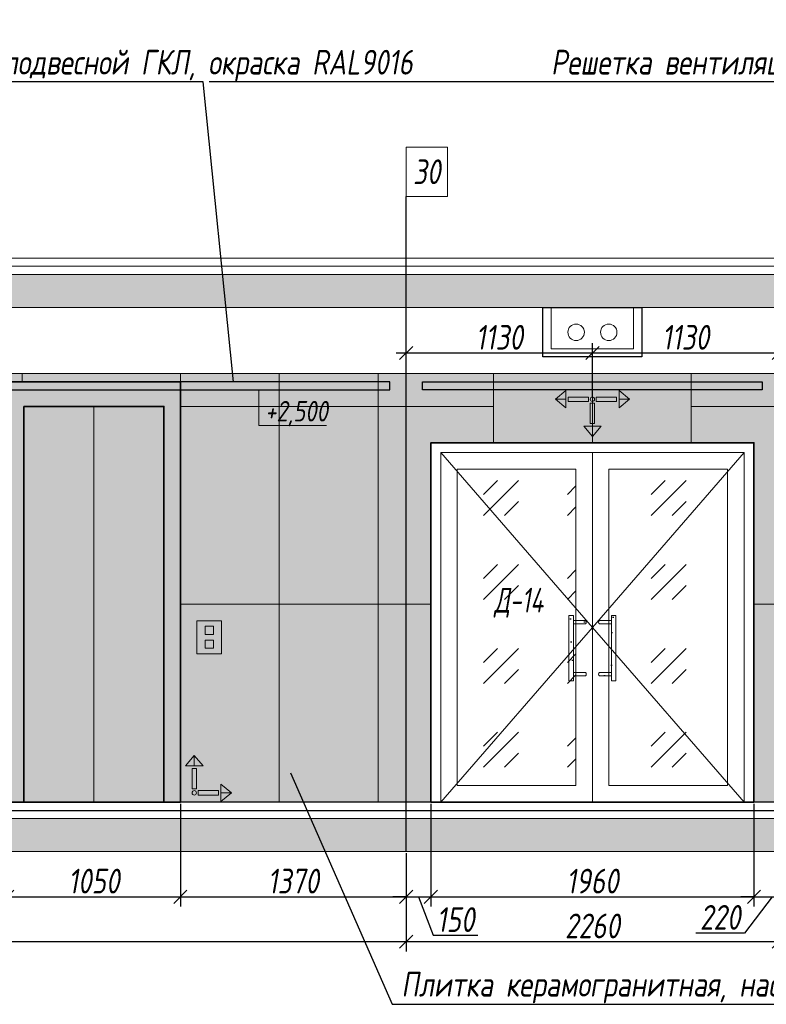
# Model space of a CAD drawing. Header units: millimetres. Extents: x -26894274 to 19789193, y -86687 to 22351.
# Tile 383 of 447: x 250319 to 254849, y 7337 to 13310. Entities that reach past the tile are written whole.
import ezdxf
from ezdxf import colors
from ezdxf.entities.mleader import LeaderData, LeaderLine
from ezdxf.math import Vec2, Vec3

# ---------------------------------------------------------------- set-up
doc = ezdxf.new("R2010")
doc.units = ezdxf.units.MM
doc.linetypes.add('DASHDOT', pattern=[25.4, 12.7, -6.35, 0, -6.35])
doc.layers.get('Defpoints').update_dxf_attribs({"color": 31})
for name, color, linetype, lineweight in [('A-DETL-GENF', 7, 'Continuous', 5), ('dim_pot', 183, 'Continuous', 9), ('Двери', 7, 'Continuous', 5), ('Отделка стен', 253, 'Continuous', 0), ('пот', 183, 'Continuous', 9)]:
    doc.layers.add(name, color=color, linetype=linetype, lineweight=lineweight)
for name, color, linetype, lineweight, true_color in [('dim_obm', 7, 'Continuous', 9, 0x005700), ('dim_razv', 7, 'DASHDOT', 9, 0x285228), ('pol', 7, 'Continuous', 15, 0x55666d)]:
    doc.layers.add(name, color=color, linetype=linetype, lineweight=lineweight, true_color=true_color)
doc.styles.add('fl_iso paper', font='isocpeur.ttf', dxfattribs={"width": 0.8, "oblique": 10})
doc.styles.add('In tre', font='isocpeur.ttf', dxfattribs={"width": 0.8, "oblique": 10})
doc.dimstyles.new('In tre 1_50', dxfattribs={"dimtxt": 150, "dimasz": 80, "dimexe": 60, "dimexo": 10, "dimgap": 20, "dimtad": 1, "dimdec": 0, "dimrnd": 5, "dimzin": 0, "dimdsep": 46, "dimtxsty": 'fl_iso paper', "dimblk": 'OBLIQUE', "dimcen": 0, "dimdle": 60, "dimadec": 0, "dimazin": 0, "dimtfac": 1, "dimtdec": 0, "dimtofl": 0, "dimtmove": 1, "dimatfit": 1, "dimfxl": 40, "dimtolj": 1, "dimtzin": 0, "dimarcsym": 1})
pattern_1 = [(352.5, (-11678.04, 258012.5), (100.426047, 107.214405), [0, -115.824, 0, -129.54, 0, -123.825]), (322.5, (-11678.04, 258012.5), (247.41986, 56.70328), [0, -62.484, 0, -104.394, 0, -40.005]), (282.5, (-11744.32, 258078.77), (168.099694, -167.489948), [0, -38.1, 0, -137.16, 0, -179.07]), (272.5, (-11744.32, 258078.77), (209.26523, -114.68433), [0, -19.05, 0, -89.916, 0, -102.87])]

# ---------------------------------------------------------------- blocks, each defined once
blk = doc.blocks.new('_Oblique')
at = {"color": 0, "linetype": 'ByBlock', "lineweight": -2}
blk.add_line((-0.5, -0.5), (0.5, 0.5), dxfattribs=at)
blk = doc.blocks.new('*D126')
at = {"layer": 'Defpoints', "color": 0, "linetype": 'ByBlock', "transparency": 16777216}
for p in [(243713.8, 8264), (252663.8, 8264), (252663.8, 7717.8)]:
    blk.add_point(p, dxfattribs=at)
at = {"layer": 'dim_razv', "color": 0, "linetype": 'ByBlock', "lineweight": -2, "transparency": 16777216}
for p, q in [((243713.8, 8254), (243713.8, 7657.8)), ((252663.8, 8254), (252663.8, 7657.8)), ((243653.8, 7717.8), (252723.8, 7717.8))]:
    blk.add_line(p, q, dxfattribs=at)
at = {"layer": 'dim_razv', "color": 0, "linetype": 'ByBlock', "lineweight": -2, "transparency": 16777216, "xscale": 80, "yscale": 80, "zscale": 80, "rotation": 180}
blk.add_blockref('_Oblique', (243713.8, 7717.8), dxfattribs=at)
at = {"layer": 'dim_razv', "color": 0, "linetype": 'ByBlock', "lineweight": -2, "transparency": 16777216, "xscale": 80, "yscale": 80, "zscale": 80}
blk.add_blockref('_Oblique', (252663.8, 7717.8), dxfattribs=at)
at = {"layer": 'dim_razv', "color": 0, "linetype": 'ByBlock', "transparency": 16777216, "insert": (248188.8, 7812.8), "char_height": 150, "attachment_point": 5, "style": 'fl_iso paper'}
blk.add_mtext('\\A1;8910', dxfattribs=at)
blk = doc.blocks.new('*D127')
at = {"layer": 'Defpoints', "color": 0, "linetype": 'ByBlock', "transparency": 16777216}
for p in [(252663.8, 8264), (254923.8, 8264), (254923.8, 7717.8)]:
    blk.add_point(p, dxfattribs=at)
at = {"layer": 'dim_razv', "color": 0, "linetype": 'ByBlock', "lineweight": -2, "transparency": 16777216}
for p, q in [((252663.8, 8254), (252663.8, 7657.8)), ((254923.8, 8254), (254923.8, 7657.8)), ((252603.8, 7717.8), (254983.8, 7717.8))]:
    blk.add_line(p, q, dxfattribs=at)
at = {"layer": 'dim_razv', "color": 0, "linetype": 'ByBlock', "lineweight": -2, "transparency": 16777216, "xscale": 80, "yscale": 80, "zscale": 80, "rotation": 180}
blk.add_blockref('_Oblique', (252663.8, 7717.8), dxfattribs=at)
at = {"layer": 'dim_razv', "color": 0, "linetype": 'ByBlock', "lineweight": -2, "transparency": 16777216, "xscale": 80, "yscale": 80, "zscale": 80}
blk.add_blockref('_Oblique', (254923.8, 7717.8), dxfattribs=at)
at = {"layer": 'dim_razv', "color": 0, "linetype": 'ByBlock', "transparency": 16777216, "insert": (253793.8, 7812.8), "char_height": 150, "attachment_point": 5, "style": 'fl_iso paper'}
blk.add_mtext('\\A1;2260', dxfattribs=at)
blk = doc.blocks.new('*D137')
at = {"layer": 'Defpoints', "color": 0, "linetype": 'ByBlock', "transparency": 16777216}
for p in [(250243.8, 8564), (251293.8, 8564), (251293.8, 7989.8)]:
    blk.add_point(p, dxfattribs=at)
at = {"layer": 'dim_razv', "color": 0, "linetype": 'ByBlock', "lineweight": -2, "transparency": 16777216}
for p, q in [((250243.8, 8554), (250243.8, 7929.8)), ((251293.8, 8554), (251293.8, 7929.8)), ((250183.8, 7989.8), (251353.8, 7989.8))]:
    blk.add_line(p, q, dxfattribs=at)
at = {"layer": 'dim_razv', "color": 0, "linetype": 'ByBlock', "lineweight": -2, "transparency": 16777216, "xscale": 80, "yscale": 80, "zscale": 80, "rotation": 180}
blk.add_blockref('_Oblique', (250243.8, 7989.8), dxfattribs=at)
at = {"layer": 'dim_razv', "color": 0, "linetype": 'ByBlock', "lineweight": -2, "transparency": 16777216, "xscale": 80, "yscale": 80, "zscale": 80}
blk.add_blockref('_Oblique', (251293.8, 7989.8), dxfattribs=at)
at = {"layer": 'dim_razv', "color": 0, "linetype": 'ByBlock', "transparency": 16777216, "insert": (250768.8, 8084.8), "char_height": 150, "attachment_point": 5, "style": 'fl_iso paper'}
blk.add_mtext('\\A1;1050', dxfattribs=at)
blk = doc.blocks.new('*D138')
at = {"layer": 'Defpoints', "color": 0, "linetype": 'ByBlock', "transparency": 16777216}
for p in [(251293.8, 8564), (252663.8, 8264), (252663.8, 7989.8)]:
    blk.add_point(p, dxfattribs=at)
at = {"layer": 'dim_razv', "color": 0, "linetype": 'ByBlock', "lineweight": -2, "transparency": 16777216}
for p, q in [((251293.8, 8554), (251293.8, 7929.8)), ((252663.8, 8254), (252663.8, 7929.8)), ((251233.8, 7989.8), (252723.8, 7989.8))]:
    blk.add_line(p, q, dxfattribs=at)
at = {"layer": 'dim_razv', "color": 0, "linetype": 'ByBlock', "lineweight": -2, "transparency": 16777216, "xscale": 80, "yscale": 80, "zscale": 80, "rotation": 180}
blk.add_blockref('_Oblique', (251293.8, 7989.8), dxfattribs=at)
at = {"layer": 'dim_razv', "color": 0, "linetype": 'ByBlock', "lineweight": -2, "transparency": 16777216, "xscale": 80, "yscale": 80, "zscale": 80}
blk.add_blockref('_Oblique', (252663.8, 7989.8), dxfattribs=at)
at = {"layer": 'dim_razv', "color": 0, "linetype": 'ByBlock', "transparency": 16777216, "insert": (251978.8, 8084.8), "char_height": 150, "attachment_point": 5, "style": 'fl_iso paper'}
blk.add_mtext('\\A1;1370', dxfattribs=at)
blk = doc.blocks.new('*D139')
at = {"layer": 'Defpoints', "color": 0, "linetype": 'ByBlock', "transparency": 16777216}
for p in [(252813.8, 8564), (252663.8, 8264), (252813.8, 7989.8)]:
    blk.add_point(p, dxfattribs=at)
at = {"layer": 'dim_razv', "color": 0, "linetype": 'ByBlock', "lineweight": -2, "transparency": 16777216}
for p, q in [((252813.8, 8554), (252813.8, 7929.8)), ((252663.8, 8254), (252663.8, 7929.8)), ((252663.8, 7989.8), (252583.8, 7989.8)), ((252663.8, 7989.8), (252813.8, 7989.8)), ((252738.8, 7989.8), (252828.3, 7756.5)), ((252813.8, 7989.8), (252893.8, 7989.8)), ((252828.3, 7756.5), (253098.7, 7756.5))]:
    blk.add_line(p, q, dxfattribs=at)
at = {"layer": 'dim_razv', "color": 0, "linetype": 'ByBlock', "lineweight": -2, "transparency": 16777216, "xscale": 80, "yscale": 80, "zscale": 80}
blk.add_blockref('_Oblique', (252663.8, 7989.8), dxfattribs=at)
at = {"layer": 'dim_razv', "color": 0, "linetype": 'ByBlock', "lineweight": -2, "transparency": 16777216, "xscale": 80, "yscale": 80, "zscale": 80, "rotation": 180}
blk.add_blockref('_Oblique', (252813.8, 7989.8), dxfattribs=at)
at = {"layer": 'dim_razv', "color": 0, "linetype": 'ByBlock', "transparency": 16777216, "insert": (252963.5, 7851.5), "char_height": 150, "attachment_point": 5, "style": 'fl_iso paper'}
blk.add_mtext('\\A1;150', dxfattribs=at)
blk = doc.blocks.new('*D140')
at = {"layer": 'Defpoints', "color": 0, "linetype": 'ByBlock', "transparency": 16777216}
for p in [(252813.8, 8564), (254773.8, 8564), (254773.8, 7989.8)]:
    blk.add_point(p, dxfattribs=at)
at = {"layer": 'dim_razv', "color": 0, "linetype": 'ByBlock', "lineweight": -2, "transparency": 16777216}
for p, q in [((252813.8, 8554), (252813.8, 7929.8)), ((254773.8, 8554), (254773.8, 7929.8)), ((252753.8, 7989.8), (254833.8, 7989.8))]:
    blk.add_line(p, q, dxfattribs=at)
at = {"layer": 'dim_razv', "color": 0, "linetype": 'ByBlock', "lineweight": -2, "transparency": 16777216, "xscale": 80, "yscale": 80, "zscale": 80, "rotation": 180}
blk.add_blockref('_Oblique', (252813.8, 7989.8), dxfattribs=at)
at = {"layer": 'dim_razv', "color": 0, "linetype": 'ByBlock', "lineweight": -2, "transparency": 16777216, "xscale": 80, "yscale": 80, "zscale": 80}
blk.add_blockref('_Oblique', (254773.8, 7989.8), dxfattribs=at)
at = {"layer": 'dim_razv', "color": 0, "linetype": 'ByBlock', "transparency": 16777216, "insert": (253793.8, 8084.8), "char_height": 150, "attachment_point": 5, "style": 'fl_iso paper'}
blk.add_mtext('\\A1;1960', dxfattribs=at)
blk = doc.blocks.new('*D141')
at = {"layer": 'Defpoints', "color": 0, "linetype": 'ByBlock', "transparency": 16777216}
for p in [(254773.8, 8564), (254993.8, 8254), (254993.8, 7989.8)]:
    blk.add_point(p, dxfattribs=at)
at = {"layer": 'dim_razv', "color": 0, "linetype": 'ByBlock', "lineweight": -2, "transparency": 16777216}
for p, q in [((254773.8, 8554), (254773.8, 7929.8)), ((254993.8, 8244), (254993.8, 7929.8)), ((254773.8, 7989.8), (254693.8, 7989.8)), ((254883.8, 7989.8), (254716.3, 7769.8)), ((254773.8, 7989.8), (254993.8, 7989.8)), ((254993.8, 7989.8), (255073.8, 7989.8)), ((254716.3, 7769.8), (254421.8, 7769.8))]:
    blk.add_line(p, q, dxfattribs=at)
at = {"layer": 'dim_razv', "color": 0, "linetype": 'ByBlock', "lineweight": -2, "transparency": 16777216, "xscale": 80, "yscale": 80, "zscale": 80}
blk.add_blockref('_Oblique', (254773.8, 7989.8), dxfattribs=at)
at = {"layer": 'dim_razv', "color": 0, "linetype": 'ByBlock', "lineweight": -2, "transparency": 16777216, "xscale": 80, "yscale": 80, "zscale": 80, "rotation": 180}
blk.add_blockref('_Oblique', (254993.8, 7989.8), dxfattribs=at)
at = {"layer": 'dim_razv', "color": 0, "linetype": 'ByBlock', "transparency": 16777216, "insert": (254569, 7864.8), "char_height": 150, "attachment_point": 5, "style": 'fl_iso paper'}
blk.add_mtext('\\A1;220', dxfattribs=at)
blk = doc.blocks.new('1')
at = {"layer": 'pol', "linetype": 'ByBlock'}
h = blk.add_hatch(color=1, dxfattribs=at)
h.paths.add_polyline_path([(35776.4, 73135.4), (35803.1, 73135.4), (35803.1, 73259), (35776.4, 73259)])
h.paths.add_polyline_path([(35789.8, 73274.6), (35843.2, 73274.6), (35789.8, 73338.2)])
h.paths.add_polyline_path([(35789.8, 73274.6), (35736.3, 73274.6), (35789.8, 73338.2)])
edge = h.paths.add_edge_path()
edge.add_arc((35789.8, 73110.5), 13.4, 0, 360)
h = blk.add_hatch(color=1, dxfattribs=at)
h.paths.add_polyline_path([(35813.3, 73097.1), (35813.3, 73123.9), (35936.9, 73123.9), (35936.9, 73097.1)])
h.paths.add_polyline_path([(35952.5, 73110.5), (35952.5, 73164), (36016.1, 73110.5)])
h.paths.add_polyline_path([(35952.5, 73110.5), (35952.5, 73057), (36016.1, 73110.5)])
at = {"layer": 'pol', "color": 1, "linetype": 'ByBlock'}
for points in [[(35789.8, 73274.6), (35736.3, 73274.6), (35789.8, 73338.2), (35789.8, 73274.6)], [(35789.8, 73274.6), (35843.2, 73274.6), (35789.8, 73338.2), (35789.8, 73274.6)], [(35952.5, 73110.5), (35952.5, 73164), (36016.1, 73110.5), (35952.5, 73110.5)], [(35952.5, 73110.5), (35952.5, 73057), (36016.1, 73110.5), (35952.5, 73110.5)]]:
    blk.add_lwpolyline(points, dxfattribs=at)
for points in [[(35776.4, 73135.4), (35803.1, 73135.4), (35803.1, 73259), (35776.4, 73259)], [(35813.3, 73097.1), (35813.3, 73123.9), (35936.9, 73123.9), (35936.9, 73097.1)]]:
    blk.add_lwpolyline(points, close=True, dxfattribs=at)
blk.add_circle((35789.8, 73110.5), 13.4, dxfattribs=at)
blk = doc.blocks.new('*D209')
at = {"color": 0, "lineweight": -2, "transparency": 16777216}
for p, q in [((252663.8, 11074), (252663.8, 11348.5)), ((253793.8, 11017.9), (253793.8, 11348.5)), ((252603.8, 11288.5), (253853.8, 11288.5))]:
    blk.add_line(p, q, dxfattribs=at)
at = {"layer": 'Defpoints', "color": 0, "transparency": 16777216}
for p in [(253793.8, 11288.5), (252663.8, 11064), (253793.8, 11007.9)]:
    blk.add_point(p, dxfattribs=at)
at = {"color": 0, "lineweight": -2, "transparency": 16777216, "xscale": 80, "yscale": 80, "zscale": 80, "rotation": 180}
blk.add_blockref('_Oblique', (252663.8, 11288.5), dxfattribs=at)
at = {"color": 0, "lineweight": -2, "transparency": 16777216, "xscale": 80, "yscale": 80, "zscale": 80}
blk.add_blockref('_Oblique', (253793.8, 11288.5), dxfattribs=at)
at = {"color": 0, "transparency": 16777216, "insert": (253228.8, 11383.5), "char_height": 150, "attachment_point": 5, "style": 'fl_iso paper'}
blk.add_mtext('\\A1;1130', dxfattribs=at)
blk = doc.blocks.new('*D210')
at = {"color": 0, "lineweight": -2, "transparency": 16777216}
for p, q in [((253793.8, 11017.9), (253793.8, 11348.5)), ((254923.8, 11124), (254923.8, 11348.5)), ((253733.8, 11288.5), (254983.8, 11288.5))]:
    blk.add_line(p, q, dxfattribs=at)
at = {"layer": 'Defpoints', "color": 0, "transparency": 16777216}
for p in [(254923.8, 11288.5), (254923.8, 11114), (253793.8, 11007.9)]:
    blk.add_point(p, dxfattribs=at)
at = {"color": 0, "lineweight": -2, "transparency": 16777216, "xscale": 80, "yscale": 80, "zscale": 80, "rotation": 180}
blk.add_blockref('_Oblique', (253793.8, 11288.5), dxfattribs=at)
at = {"color": 0, "lineweight": -2, "transparency": 16777216, "xscale": 80, "yscale": 80, "zscale": 80}
blk.add_blockref('_Oblique', (254923.8, 11288.5), dxfattribs=at)
at = {"color": 0, "transparency": 16777216, "insert": (254358.8, 11383.5), "char_height": 150, "attachment_point": 5, "style": 'fl_iso paper'}
blk.add_mtext('\\A1;1130', dxfattribs=at)

msp = doc.modelspace()

# ---------------------------------------------------------------- hatches: boundary and pattern name
at = {"lineweight": 13, "true_color": 0xb5b5b5}
h = msp.add_hatch(color=253, dxfattribs=at)
h.dxf.hatch_style = 1
h.paths.add_polyline_path([(246103.8, 11114), (247153.8, 11114), (247153.8, 8564), (246103.8, 8564)])
h.paths.add_polyline_path([(248173.8, 11114), (249223.8, 11114), (249223.8, 8564), (248173.8, 8564)])
h.paths.add_polyline_path([(250243.8, 11114), (251293.8, 11114), (251293.8, 8564), (250243.8, 8564)])
h.paths.add_polyline_path([(257423.8, 11114), (258823.8, 11114), (258823.8, 8564), (257423.8, 8564)])
h.paths.add_polyline_path([(260323.8, 11114), (261723.8, 11114), (261723.8, 8564), (260323.8, 8564)])
at = {"true_color": 0xcccccc}
h = msp.add_hatch(dxfattribs=at)
h.set_pattern_fill('AR-SAND', color=254, scale=3, angle=315)
h.set_pattern_definition(pattern_1)
h.paths.add_polyline_path([(253678.5, 9299.1), (253651.4, 9299.1), (253651.4, 9695.6), (253678.5, 9695.6)])
h = msp.add_hatch(dxfattribs=at)
h.set_pattern_fill('AR-SAND', color=254, scale=3, angle=315)
h.set_pattern_definition(pattern_1)
h.paths.add_polyline_path([(253909.1, 9299.1), (253936.2, 9299.1), (253936.2, 9695.6), (253909.1, 9695.6)])
at = {"lineweight": 13, "true_color": 0xb5b5b5}
h = msp.add_hatch(color=253, dxfattribs=at)
h.dxf.hatch_style = 1
h.paths.add_polyline_path([(247253.8, 9664), (247403.8, 9664), (247403.8, 9464), (247253.8, 9464)])
h.paths.add_polyline_path([(251393.8, 9664), (251543.8, 9664), (251543.8, 9464), (251393.8, 9464)])
h.paths.add_polyline_path([(261823.8, 9664), (261973.8, 9664), (261973.8, 9464), (261823.8, 9464)])
at = {"true_color": 0xcccccc}
h = msp.add_hatch(dxfattribs=at)
h.set_pattern_fill('AR-SAND', color=254, scale=3, angle=315)
h.set_pattern_definition(pattern_1)
edge = h.paths.add_edge_path()
edge.add_line((253750.9, 9664.6), (253678.5, 9664.6))
edge.add_line((253678.5, 9664.6), (253678.5, 9645.3))
edge.add_line((253678.5, 9645.3), (253750.9, 9645.3))
edge.add_arc((253745.7, 9655), 11, 298.44951, 421.55049)
h = msp.add_hatch(dxfattribs=at)
h.set_pattern_fill('AR-SAND', color=254, scale=3, angle=315)
h.set_pattern_definition(pattern_1)
edge = h.paths.add_edge_path()
edge.add_line((253836.7, 9664.6), (253909.1, 9664.6))
edge.add_line((253909.1, 9664.6), (253909.1, 9645.3))
edge.add_line((253909.1, 9645.3), (253836.7, 9645.3))
edge.add_arc((253841.9, 9655), 11, 118.44951, 241.55049, ccw=False)
h = msp.add_hatch(dxfattribs=at)
h.set_pattern_fill('AR-SAND', color=254, scale=3, angle=315)
h.set_pattern_definition(pattern_1)
edge = h.paths.add_edge_path()
edge.add_line((253750.9, 9330), (253678.5, 9330))
edge.add_line((253678.5, 9330), (253678.5, 9349.3))
edge.add_line((253678.5, 9349.3), (253750.9, 9349.3))
edge.add_arc((253745.7, 9339.7), 11, -61.55049, 61.55049, ccw=False)
h = msp.add_hatch(dxfattribs=at)
h.set_pattern_fill('AR-SAND', color=254, scale=3, angle=315)
h.set_pattern_definition(pattern_1)
edge = h.paths.add_edge_path()
edge.add_line((253836.7, 9330), (253909.1, 9330))
edge.add_line((253909.1, 9330), (253909.1, 9349.3))
edge.add_line((253909.1, 9349.3), (253836.7, 9349.3))
edge.add_arc((253841.9, 9339.7), 11, 118.44951, 241.55049)
at = {"layer": 'A-DETL-GENF'}
h = msp.add_hatch(dxfattribs=at)
h.set_pattern_fill('ANSI35', color=256, scale=20, style=0)
h.set_pattern_definition([(45, (122881.06, 722.8), (-89.80256, 89.80256), []), (45, (122970.86, 722.8), (-89.80256, 89.80256), [158.75, -31.75, 0, -31.75])])
h.paths.add_polyline_path([(243219.3, 11564), (266774.7, 11564), (266774.7, 11764), (243219.3, 11764)])
h.paths.add_polyline_path([(243219.3, 8264), (266774.7, 8264), (266774.7, 8464), (243219.3, 8464)])
at = {"layer": 'dim_obm'}
msp.add_hatch(color=256, dxfattribs=at).paths.add_polyline_path([(251838.2, 10996), (251770.2, 11064), (251702.1, 10996), (251713.7, 10984.4), (251770.2, 11040.9), (251826.6, 10984.4)], flags=0)
at = {"layer": 'dim_razv', "true_color": 0xeceae4, "transparency": 33554687}
h = msp.add_hatch(dxfattribs=at)
h.set_pattern_fill('AR-SAND', color=254, scale=3, angle=315)
h.set_pattern_definition([(352.5, (23039.9, 13356.9), (100.426047, 107.214405), [0, -115.824, 0, -129.54, 0, -123.825]), (322.5, (23039.9, 13356.9), (247.41986, 56.70328), [0, -62.484, 0, -104.394, 0, -40.005]), (282.5, (22973.63, 13423.18), (168.099694, -167.48995), [0, -38.1, 0, -137.16, 0, -179.07]), (272.5, (22973.63, 13423.18), (209.26523, -114.68433), [0, -19.05, 0, -89.916, 0, -102.87])])
h.paths.add_polyline_path([(243713.8, 8564), (243713.8, 11164), (255823.8, 11164), (255823.8, 11089), (256273.8, 11089), (256273.8, 10714), (257073.8, 10714), (257073.8, 11164), (266133.8, 11164), (266133.8, 8564), (265983.8, 8564), (265983.8, 10744), (264023.8, 10744), (264023.8, 8564), (261723.8, 8564), (261723.8, 11114), (257423.8, 11114), (257423.8, 8564), (254773.8, 8564), (254773.8, 10744), (252813.8, 10744), (252813.8, 8564), (251293.8, 8564), (251293.8, 11114), (250243.8, 11114), (250243.8, 8564), (249223.8, 8564), (249223.8, 11114), (248173.8, 11114), (248173.8, 8564), (247763.8, 8564), (247763.8, 11064), (247563.8, 11064), (247563.8, 8564), (247153.8, 8564), (247153.8, 11114), (246103.8, 11114), (246103.8, 8564)])
h.paths.add_polyline_path([(247253.8, 9664), (247403.8, 9664), (247403.8, 9464), (247253.8, 9464)], flags=16)
h.paths.add_polyline_path([(251393.8, 9664), (251543.8, 9664), (251543.8, 9464), (251393.8, 9464)], flags=16)
h.paths.add_polyline_path([(261823.8, 9664), (261973.8, 9664), (261973.8, 9464), (261823.8, 9464)], flags=16)
at = {"layer": 'пот', "lineweight": 0, "true_color": 0x7e9fe7}
h = msp.add_hatch(dxfattribs=at)
h.set_pattern_fill('GOST_GLASS', color=161, scale=60)
h.set_pattern_definition([(45, (88687.8, 13356.9), (509.1169, -5e-14), [300, -420]), (45, (88815.07, 13356.9), (509.1169, -5e-14), [120, -600]), (45, (88687.8, 13484.18), (509.1169, -5e-14), [120, -600])])
h.paths.add_polyline_path([(252973.8, 10584), (253693.8, 10584), (253693.8, 8664), (252973.8, 8664)])
h.paths.add_polyline_path([(253893.8, 10584), (254613.8, 10584), (254613.8, 8664), (253893.8, 8664)])

# ---------------------------------------------------------------- linework, layer by layer
at = {"lineweight": 30}
for points in [[(252663.8, 8264), (252663.8, 12237.6)], [(266133.8, 8564), (243713.8, 8564)], [(243713.8, 8514), (266133.8, 8514)]]:
    msp.add_lwpolyline(points, dxfattribs=at)
at = {"lineweight": 13}
for points in [[(243219.3, 11814), (266774.7, 11814), (266774.7, 11864), (243219.3, 11864)], [(266774.7, 11764), (243219.3, 11764), (243219.3, 11814), (266774.7, 11814)], [(243219.3, 11564), (266774.7, 11564), (266774.7, 11764), (243219.3, 11764)], [(252873.8, 8564), (252873.8, 10684), (254713.8, 10684), (254713.8, 8564)], [(252873.8, 10684), (253793.8, 10684), (253793.8, 8564), (252873.8, 8564)], [(253793.8, 10684), (254713.8, 10684), (254713.8, 8564), (253793.8, 8564)], [(252973.8, 10584), (253693.8, 10584), (253693.8, 8664), (252973.8, 8664)], [(253893.8, 10584), (254613.8, 10584), (254613.8, 8664), (253893.8, 8664)], [(253678.5, 9299.1), (253651.4, 9299.1), (253651.4, 9695.6), (253678.5, 9695.6)], [(253909.1, 9299.1), (253936.2, 9299.1), (253936.2, 9695.6), (253909.1, 9695.6)], [(251393.8, 9664), (251543.8, 9664), (251543.8, 9464), (251393.8, 9464)], [(251443.8, 9631.1), (251493.8, 9631.1), (251493.8, 9581.1), (251443.8, 9581.1)], [(251443.8, 9496.9), (251493.8, 9496.9), (251493.8, 9546.9), (251443.8, 9546.9)], [(243219.3, 8264), (266774.7, 8264), (266774.7, 8464), (243219.3, 8464)]]:
    msp.add_lwpolyline(points, close=True, dxfattribs=at)
for points in [[(253493.8, 11564), (253493.8, 11264), (254093.8, 11264), (254093.8, 11564)], [(253543.8, 11564), (253543.8, 11314), (254043.8, 11314), (254043.8, 11564)], [(250768.8, 10964), (250768.8, 8564)], [(253793.8, 10684), (253793.8, 8564)], [(266473.8, 8514), (266774.7, 8514), (266774.7, 8464), (243219.3, 8464), (243219.3, 8514), (243513.8, 8514)], [(243713.8, 8514), (266133.8, 8514)]]:
    msp.add_lwpolyline(points, dxfattribs=at)
msp.add_lwpolyline([(253493.8, 11564), (254093.8, 11564), (254093.8, 11264), (253493.8, 11264)], close=True)
at = {"color": 0, "linetype": 'ByBlock', "lineweight": 0}
msp.add_lwpolyline([(243713.8, 11164), (255823.8, 11164), (255823.8, 11089), (256273.8, 11089), (256273.8, 10714), (257073.8, 10714), (257073.8, 11164), (266133.8, 11164), (266133.8, 8564), (265983.8, 8564), (265983.8, 10744), (264023.8, 10744), (264023.8, 8564), (261723.8, 8564), (261723.8, 11114), (257423.8, 11114), (257423.8, 8564), (254773.8, 8564), (254773.8, 10744), (252813.8, 10744), (252813.8, 8564), (251293.8, 8564), (251293.8, 11114), (250243.8, 11114)], dxfattribs=at)
at = {"lineweight": 30}
for points in [[(252563.8, 11114), (243813.8, 11114), (243813.8, 11064), (252563.8, 11064)], [(252763.8, 11114), (254823.8, 11114), (254823.8, 11064), (252763.8, 11064)]]:
    msp.add_lwpolyline(points, close=True, dxfattribs=at)
at = {"lineweight": 35}
for points in [[(250243.8, 11114), (251293.8, 11114), (251293.8, 8564), (250243.8, 8564)], [(250343.8, 10964), (251193.8, 10964), (251193.8, 8564), (250343.8, 8564)], [(252813.8, 8564), (252813.8, 10744), (254773.8, 10744), (254773.8, 8564)]]:
    msp.add_lwpolyline(points, close=True, dxfattribs=at)
at = {"lineweight": 13, "ltscale": 10}
for points in [[(252873.8, 10684), (253793.8, 9624), (252873.8, 8564)], [(254713.8, 10684), (253793.8, 9624), (254713.8, 8564)]]:
    msp.add_lwpolyline(points, dxfattribs=at)
at = {"lineweight": 13}
for points in [[(253750.9, 9664.6), (253678.5, 9664.6), (253678.5, 9645.3), (253750.9, 9645.3, 0.595534)], [(253836.7, 9664.6), (253909.1, 9664.6), (253909.1, 9645.3), (253836.7, 9645.3, -0.595534)], [(253750.9, 9330), (253678.5, 9330), (253678.5, 9349.3), (253750.9, 9349.3, -0.595534)], [(253836.7, 9330), (253909.1, 9330), (253909.1, 9349.3), (253836.7, 9349.3, 0.595534)]]:
    msp.add_lwpolyline(points, format="xyb", close=True, dxfattribs=at)
at = {"color": 5, "lineweight": 13, "true_color": 0x0000f0}
msp.add_circle((253694.8, 11414), 50, dxfattribs=at)
at = {"color": 1, "lineweight": 13, "true_color": 0xf50000}
msp.add_circle((253892.8, 11414), 50, dxfattribs=at)
at = {"layer": 'dim_obm'}
msp.add_lwpolyline([(251770.2, 11064), (251770.2, 10984), (251770.2, 10848.5), (252181.1, 10848.5)], dxfattribs=at)
at = {"layer": 'dim_pot', "color": 10, "lineweight": 0}
msp.add_lwpolyline([(252663.8, 12537.6), (252913.8, 12537.6), (252913.8, 12237.6), (252663.8, 12237.6)], close=True, dxfattribs=at)
at = {"layer": 'Отделка стен', "transparency": 33554687}
for points in [[(250333.8, 11114), (250333.8, 11164)], [(251293.8, 11164), (251293.8, 11114), (250333.8, 11114), (250333.8, 11164)], [(251293.8, 11164), (251293.8, 10964), (251893.8, 10964), (251893.8, 11164)], [(251893.8, 11164), (251893.8, 10964), (252493.8, 10964), (252493.8, 11164)], [(252493.8, 11164), (252493.8, 10964), (252663.8, 10964), (252663.8, 11164)], [(253193.8, 10744), (253193.8, 11164)], [(253193.8, 11164), (253193.8, 10844)], [(253793.8, 10744), (253793.8, 11164)], [(253793.8, 11164), (253793.8, 10844)], [(254393.8, 10744), (254393.8, 11164)], [(254393.8, 11164), (254393.8, 10744)], [(254773.8, 10964), (255023.8, 10964), (255023.8, 11164)], [(253193.8, 10964), (252663.8, 10964), (252663.8, 9764), (252813.8, 9764)], [(254773.8, 9764), (255023.8, 9764), (255023.8, 10964), (254393.8, 10964)]]:
    msp.add_lwpolyline(points, dxfattribs=at)
for points in [[(251293.8, 10964), (251293.8, 9764), (251893.8, 9764), (251893.8, 10964)], [(251893.8, 10964), (251893.8, 9764), (252493.8, 9764), (252493.8, 10964)], [(251293.8, 9764), (251293.8, 8564), (251893.8, 8564), (251893.8, 9764)], [(251893.8, 9764), (251893.8, 8564), (252493.8, 8564), (252493.8, 9764)], [(252493.8, 9764), (252493.8, 8564), (252813.8, 8564), (252813.8, 9764)], [(254773.8, 9764), (254773.8, 8564), (255023.8, 8564), (255023.8, 9764)]]:
    msp.add_lwpolyline(points, close=True, dxfattribs=at)

# ---------------------------------------------------------------- block references
at = {"linetype": 'ByBlock', "rotation": 180}
for p, xscale, yscale, zscale in [((289364.2, 83670.3), 0.9938708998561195, 0.9938708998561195, 0.9938708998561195), ((218223.4, 83670.3), -0.9938708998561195, 0.9938708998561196, 0.9938708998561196)]:
    msp.add_blockref('1', p, dxfattribs=dict(at, xscale=xscale, yscale=yscale, zscale=zscale))
at = {"linetype": 'ByBlock', "xscale": 0.9938708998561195, "yscale": 0.9938708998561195, "zscale": 0.9938708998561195}
msp.add_blockref('1', (215807.6, -64042.3), dxfattribs=at)

# ---------------------------------------------------------------- texts
at = {"layer": 'dim_obm', "insert": (251808.6, 10997.7), "char_height": 125, "attachment_point": 1, "line_spacing_factor": 0.666667, "style": 'fl_iso paper'}
msp.add_mtext('+2,500', dxfattribs=at)
at = {"layer": 'dim_pot', "color": 10, "lineweight": 0, "insert": (252788.8, 12387.6), "char_height": 150, "attachment_point": 5, "style": 'fl_iso paper'}
msp.add_mtext_dynamic_manual_height_columns('30', width=190.261, gutter_width=1350, heights=[0], dxfattribs=at)
at = {"layer": 'Двери', "lineweight": 0, "insert": (253346.7, 9773.4), "char_height": 150, "attachment_point": 5, "style": 'fl_iso paper'}
msp.add_mtext_dynamic_manual_height_columns('{\\W0.7;Д-14}', width=190.261, gutter_width=1350, heights=[0], dxfattribs=at)

# ---------------------------------------------------------------- dimensions: what is measured, and where the dimension line sits
for base, p1, p2, picture, middle in [((253793.8, 11288.5), (252663.8, 11064), (253793.8, 11007.9), '*D209', (253228.8, 11383.5)), ((254923.8, 11288.5), (253793.8, 11007.9), (254923.8, 11114), '*D210', (254358.8, 11383.5))]:
    dim = msp.add_linear_dim(base=base, p1=p1, p2=p2, dimstyle='In tre 1_50')
    dim.commit()
    dim.dimension.update_dxf_attribs({"geometry": picture, "text_midpoint": middle})
at = {"layer": 'dim_razv', "linetype": 'ByBlock'}
for base, p1, p2, picture, middle in [((251293.8, 7989.8), (250243.8, 8564), (251293.8, 8564), '*D137', (250768.8, 8084.8)), ((252663.8, 7989.8), (251293.8, 8564), (252663.8, 8264), '*D138', (251978.8, 8084.8)), ((254773.8, 7989.8), (252813.8, 8564), (254773.8, 8564), '*D140', (253793.8, 8084.8)), ((254923.8, 7717.8), (252663.8, 8264), (254923.8, 8264), '*D127', (253793.8, 7812.8))]:
    dim = msp.add_linear_dim(base=base, p1=p1, p2=p2, dimstyle='In tre 1_50', dxfattribs=at)
    dim.commit()
    dim.dimension.update_dxf_attribs({"geometry": picture, "text_midpoint": middle})
for base, p1, p2, picture, middle in [((252813.8, 7989.8), (252663.8, 8264), (252813.8, 8564), '*D139', (252848.3, 7756.5)), ((254993.8, 7989.8), (254773.8, 8564), (254993.8, 8254), '*D141', (254696.3, 7769.8))]:
    dim = msp.add_linear_dim(base=base, p1=p1, p2=p2, dimstyle='In tre 1_50', dxfattribs=at)
    dim.commit()
    dim.dimension.update_dxf_attribs({"geometry": picture, "text_midpoint": middle, "dimtype": 160})
dim = msp.add_linear_dim(base=(252663.8, 7717.8), p1=(243713.8, 8264), p2=(252663.8, 8264), text='8910', dimstyle='In tre 1_50', dxfattribs=at)
dim.commit()
dim.dimension.update_dxf_attribs({"geometry": '*D126', "text_midpoint": (248188.8, 7812.8)})

# ---------------------------------------------------------------- leaders
at = {"layer": 'dim_razv', "color": 0, "linetype": 'ByBlock'}
ml = msp.add_multileader_mtext('Standard', dxfattribs=at)
ml.set_content('Потолок подвесной, реечный\\Pрейка 50х50 белого цвета, шаг рейки 120-125мм', style='In tre')
ml.set_leader_properties()
ml.build(insert=Vec2(0, 0))
ml.multileader.update_dxf_attribs({"text_left_attachment_type": 6, "text_right_attachment_type": 6, "dogleg_length": 1, "arrow_head_size": 0, "scale": 50})
ctx = ml.context
ctx.base_point, ctx.scale, ctx.char_height, ctx.arrow_head_size, ctx.landing_gap_size, ctx.plane_origin = Vec3(210834.7, 13098.8), 50, 150, 0, 4.5, Vec3(220470.5, 11304.3)
ctx.left_attachment, ctx.right_attachment = 6, 6
notes = []
notes.append((ctx, [(0, (1, 1, 0), (213086.6, 13098.8), (-1, 0), 50, [(0, [(214358.1, 10864), (213006.1, 11114)], 0, [])])]))
ctx.mtext.insert, ctx.mtext.width, ctx.mtext.defined_height, ctx.mtext.flow_direction = Vec3(210839.2, 13293.8), 2509.515, 696.6, 5
ml = msp.add_multileader_mtext('Standard', dxfattribs=at)
ml.set_content('Потолок подвесной, реечный\\Pрейка 50х50 белого цвета, шаг рейки 120-125мм', style='In tre')
ml.set_leader_properties()
ml.build(insert=Vec2(0, 0))
ml.multileader.update_dxf_attribs({"text_left_attachment_type": 6, "text_right_attachment_type": 6, "dogleg_length": 1, "arrow_head_size": 0, "scale": 50})
ctx = ml.context
ctx.base_point, ctx.scale, ctx.char_height, ctx.arrow_head_size, ctx.landing_gap_size, ctx.plane_origin = Vec3(225839.2, 13098.8), 50, 150, 0, 4.5, Vec3(235424.9, 11304.3)
ctx.left_attachment, ctx.right_attachment = 6, 6
notes.append((ctx, [(0, (1, 1, 0), (228091.1, 13098.8), (-1, 0), 50, [(1, [(229220.3, 11114)], 0, [])])]))
ctx.mtext.insert, ctx.mtext.width, ctx.mtext.defined_height, ctx.mtext.flow_direction = Vec3(225843.7, 13293.8), 2509.515, 696.6, 5
ml = msp.add_multileader_mtext('Standard', dxfattribs=at)
ml.set_content('Вертикально расположенная бегущая строка (время/дата/t%%D/этаж)', style='In tre')
ml.set_leader_properties()
ml.build(insert=Vec2(0, 0))
ml.multileader.update_dxf_attribs({"text_left_attachment_type": 6, "text_right_attachment_type": 6, "dogleg_length": 1, "arrow_head_size": 0, "scale": 50})
ctx = ml.context
ctx.base_point, ctx.scale, ctx.char_height, ctx.arrow_head_size, ctx.landing_gap_size, ctx.plane_origin = Vec3(244651.3, 12932.2), 50, 150, 0, 4.5, Vec3(253179.9, 11137.7)
ctx.left_attachment, ctx.right_attachment = 6, 6
notes.append((ctx, [(0, (1, 1, 0), (246884.7, 12932.2), (-1, 0), 50, [(1, [(247661.2, 10545.8)], 0, [])])]))
ctx.mtext.insert, ctx.mtext.width, ctx.mtext.defined_height, ctx.mtext.flow_direction = Vec3(244655.8, 13127.2), 2509.515, 696.6, 5
ml = msp.add_multileader_mtext('Standard', dxfattribs=at)
ml.set_content('Потолок подвесной ГКЛ, окраска RAL9016', style='In tre')
ml.set_leader_properties()
ml.build(insert=Vec2(0, 0))
ml.multileader.update_dxf_attribs({"text_left_attachment_type": 6, "text_right_attachment_type": 6, "dogleg_length": 1, "arrow_head_size": 0, "scale": 50})
ctx = ml.context
ctx.base_point, ctx.scale, ctx.char_height, ctx.arrow_head_size, ctx.landing_gap_size, ctx.plane_origin = Vec3(249538.4, 12932.2), 50, 150, 0, 4.5, Vec3(257727.7, 11137.7)
ctx.left_attachment, ctx.right_attachment = 6, 6
notes.append((ctx, [(0, (1, 1, 0), (251432.5, 12932.2), (-1, 0), 50, [(1, [(251615.3, 11114)], 0, [])])]))
ctx.mtext.insert, ctx.mtext.width, ctx.mtext.defined_height, ctx.mtext.flow_direction = Vec3(249542.9, 13127.2), 2509.515, 696.6, 5
ml = msp.add_multileader_mtext('Standard', dxfattribs=at)
ml.set_content('Окраска запотолочного пространства в белый цвет RAL9016', style='In tre')
ml.set_leader_properties()
ml.build(insert=Vec2(0, 0))
ml.multileader.update_dxf_attribs({"text_left_attachment_type": 6, "text_right_attachment_type": 6, "dogleg_length": 1, "arrow_head_size": 0, "scale": 50})
ctx = ml.context
ctx.base_point, ctx.scale, ctx.char_height, ctx.arrow_head_size, ctx.landing_gap_size, ctx.plane_origin = Vec3(217741.7, 12940.3), 50, 150, 0, 4.5, Vec3(222526.2, 9249.7)
ctx.left_attachment, ctx.right_attachment = 6, 6
notes.append((ctx, [(0, (1, 1, 0), (217691.7, 12940.3), (1, 0), 50, [(0, [(217401.3, 11250.4)], 0, [])])]))
ctx.mtext.insert, ctx.mtext.width, ctx.mtext.flow_direction = Vec3(217746.2, 13120.3), 3148.852, 5
ml = msp.add_multileader_mtext('Standard', dxfattribs=at)
ml.set_content('Окраска запотолочного пространства в белый цвет RAL9016', style='In tre')
ml.set_leader_properties()
ml.build(insert=Vec2(0, 0))
ml.multileader.update_dxf_attribs({"text_left_attachment_type": 6, "text_right_attachment_type": 6, "dogleg_length": 1, "arrow_head_size": 0, "scale": 50})
ctx = ml.context
ctx.base_point, ctx.scale, ctx.char_height, ctx.arrow_head_size, ctx.landing_gap_size, ctx.plane_origin = Vec3(232212.2, 12940.3), 50, 150, 0, 4.5, Vec3(236936.8, 9249.7)
ctx.left_attachment, ctx.right_attachment = 6, 6
notes.append((ctx, [(0, (1, 1, 0), (232162.2, 12940.3), (1, 0), 50, [(0, [(231811.9, 11390.7)], 0, [])])]))
ctx.mtext.insert, ctx.mtext.width, ctx.mtext.flow_direction = Vec3(232216.7, 13120.3), 3148.852, 5
ml = msp.add_multileader_mtext('Standard', dxfattribs=at)
ml.set_content('Решетка вентиляционная декоративная 250х250 в цвет стен', style='In tre')
ml.set_leader_properties()
ml.build(insert=Vec2(0, 0))
ml.multileader.update_dxf_attribs({"text_left_attachment_type": 6, "text_right_attachment_type": 6, "dogleg_length": 1, "arrow_head_size": 0, "scale": 50})
ctx = ml.context
ctx.base_point, ctx.scale, ctx.char_height, ctx.arrow_head_size, ctx.landing_gap_size, ctx.plane_origin = Vec3(253537.8, 12932.2), 50, 150, 0, 4.5, Vec3(262428.9, 11137.7)
ctx.left_attachment, ctx.right_attachment = 6, 6
notes.append((ctx, [(0, (1, 1, 0), (256433.1, 12932.2), (-1, 0), 50, [(1, [(256068.8, 11439)], 0, [])])]))
ctx.mtext.insert, ctx.mtext.width, ctx.mtext.defined_height, ctx.mtext.flow_direction = Vec3(253542.3, 13127.2), 2988.725, 696.6, 5
ml = msp.add_multileader_mtext('Standard', dxfattribs=at)
ml.set_content('Плитка керамогранитная, настенная, размер плитки 600х1200мм, расположить вертикально', style='In tre')
ml.set_leader_properties()
ml.build(insert=Vec2(0, 0))
ml.multileader.update_dxf_attribs({"text_left_attachment_type": 6, "text_right_attachment_type": 6, "dogleg_length": 1, "arrow_head_size": 0, "scale": 50})
ctx = ml.context
ctx.base_point, ctx.scale, ctx.char_height, ctx.arrow_head_size, ctx.landing_gap_size, ctx.plane_origin = Vec3(252629.5, 7339.3), 50, 150, 0, 4.5, Vec3(254543.6, 7218.9)
ctx.left_attachment, ctx.right_attachment = 6, 6
notes.append((ctx, [(1, (1, 1, 0), (252579.5, 7339.3), (1, 0), 50, [(1, [(251961, 8740.6)], 0, [])])]))
ctx.mtext.insert, ctx.mtext.width, ctx.mtext.defined_height, ctx.mtext.flow_direction = Vec3(252634, 7534.3), 3060.297, 696.6, 5
ml = msp.add_multileader_mtext('Standard', dxfattribs=at)
ml.set_content('Решетка вентиляционная декоративная 700х550 в цвет стен', style='In tre')
ml.set_leader_properties()
ml.build(insert=Vec2(0, 0))
ml.multileader.update_dxf_attribs({"text_left_attachment_type": 6, "text_right_attachment_type": 6, "dogleg_length": 1, "arrow_head_size": 0, "scale": 50})
ctx = ml.context
ctx.base_point, ctx.scale, ctx.char_height, ctx.arrow_head_size, ctx.landing_gap_size, ctx.plane_origin = Vec3(217568.9, 7381.7), 50, 150, 0, 4.5, Vec3(222406.8, 5587.2)
ctx.left_attachment, ctx.right_attachment = 6, 6
notes.append((ctx, [(1, (1, 1, 0), (217518.9, 7381.7), (1, 0), 50, [(1, [(216995.1, 8664)], 0, [])])]))
ctx.mtext.insert, ctx.mtext.width, ctx.mtext.defined_height, ctx.mtext.flow_direction = Vec3(217573.4, 7576.7), 2985.437, 696.6, 5
for ctx, leaders in notes:
    for number, flags, end, landing, length, lines in leaders:
        leader = LeaderData()
        leader.index, (leader.has_last_leader_line, leader.has_dogleg_vector, leader.attachment_direction) = number, flags
        leader.last_leader_point, leader.dogleg_vector, leader.dogleg_length = Vec3(end), Vec3(landing), length
        for number, points, colour, breaks in lines:
            line = LeaderLine()
            line.index, line.vertices, line.color, line.breaks = number, Vec3.list(points), colors.encode_raw_color(colour), breaks
            leader.lines.append(line)
        ctx.leaders.append(leader)

doc.saveas('drawing.dxf')
